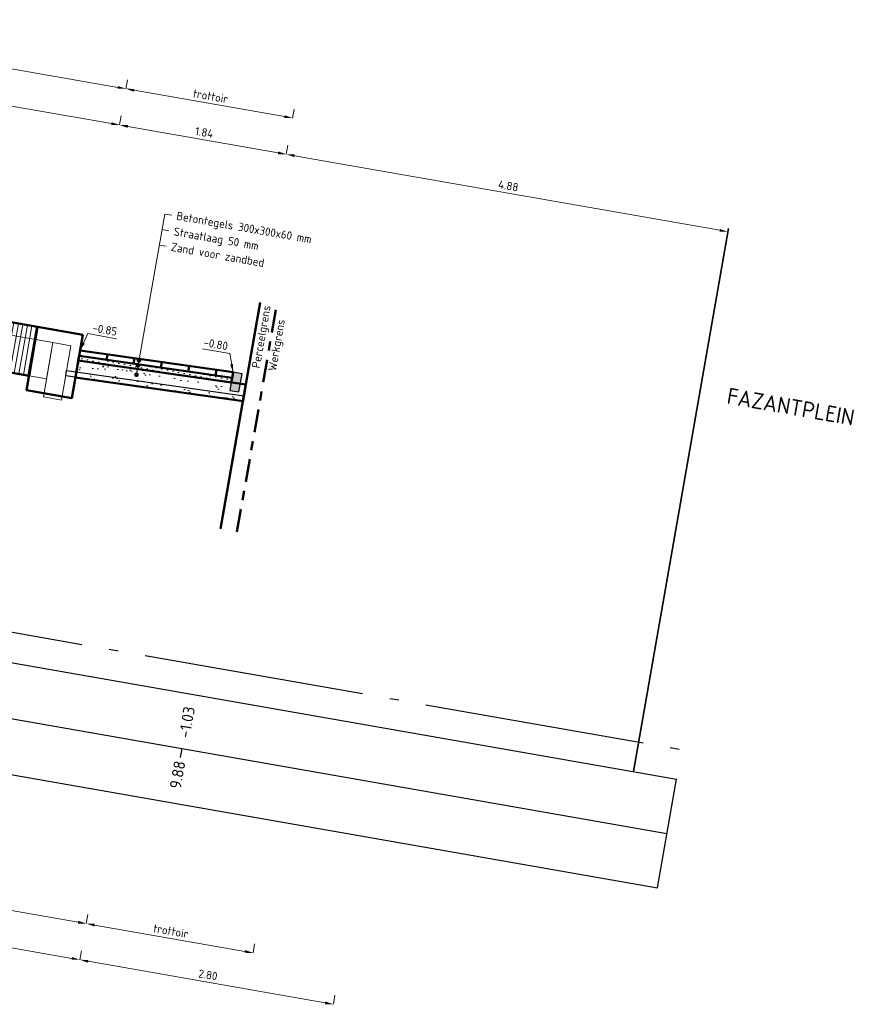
# Model space of a CAD drawing. Header units: metres. Extents: x 2514 to 227642, y 1683 to 852646.
# Tile 449 of 462: x 114374 to 114383, y 426136 to 426146. Entities that reach past the tile are written whole.
import ezdxf
from ezdxf.enums import TextEntityAlignment as Align

# ---------------------------------------------------------------- set-up
doc = ezdxf.new("R2010")
doc.units = ezdxf.units.M
for name, pattern in [('AL-NAP_LIJN', [15.25, 12, -1.5, 0.25, -1.5]), ('VH-HAVENBAND', [36, 16, -4, 2, -4, 0, -4, 2, -4]), ('XX-CENTER', [8, 5, -1, 1, -1])]:
    doc.linetypes.add(name, pattern=pattern)
doc.layers.get('Defpoints').update_dxf_attribs({"color": 244, "lineweight": 35})
for name, color, linetype, lineweight in [('B-WE-GR-GROENVOORZIENING-GD', 80, 'Continuous', 25), ('B-WE-GW-GROND_TEELAARDE-A-50', 7, 'Continuous', 18), ('B-WE-OG-BEBOUWING_STRAATNAAM-T35', 2, 'Continuous', 35), ('B-WE-VH-KANTOPSLUITING_HAVENBAND-GD', 140, 'VH-HAVENBAND', 25), ('B-WE-VH-VERHARDING_TEGEL-GD', 252, 'Continuous', 25), ('N-WE-GR-GROENVOORZIENING-GD', 80, 'Continuous', 50), ('N-WE-GW-GROND_ZAND-AD-50', 7, 'Continuous', 18), ('N-WE-GW-GROND_ZAND_FUNDERINGSZAND-AD-50', 7, 'Continuous', 18), ('N-WE-GW-GROND_ZAND_FUNDERINGSZAND-GD', 7, 'Continuous', 50), ('N-WE-KG-GRENS_PERCEEL-GD', 150, 'Continuous', 50), ('N-WE-KG-GRENS_WERK-GD', 7, 'XX-CENTER', 50), ('N-WE-OG-BEBOUWING-GD', 7, 'Continuous', 35), ('N-WE-VH-KANTOPSLUITING_HAVENBAND-GD', 2, 'Continuous', 50), ('N-WE-VH-KANTOPSLUITING_OPSLUITBAND-SD', 1, 'Continuous', 25), ('N-WE-VH-M', 7, 'Continuous', 18), ('N-WE-VH-NAP-T18', 1, 'Continuous', 18), ('N-WE-VH-T18', 10, 'Continuous', 18), ('N-WE-VH-VERHARDING_FUNDERING_ZAND-GD', 7, 'Continuous', 50), ('N-WE-VH-VERHARDING_TEGEL-GD', 252, 'Continuous', 50), ('X-XX-AL-NAP-GD', 7, 'AL-NAP_LIJN', 25), ('X-XX-AL-PROFIELBALK-G', 7, 'Continuous', 25), ('X-XX-AL-PROFIELBALK-T25', 7, 'Continuous', 25), ('X-XX-AL-VERWIJZING-T18', 10, 'Continuous', 18)]:
    doc.layers.add(name, color=color, linetype=linetype, lineweight=lineweight)
doc.styles.add('NLCS-ISO-M50-T18', font='NLCS-ISO.ttf', dxfattribs={"height": 0.09})
doc.styles.add('NLCS-ISO-M50-T18_CURSIEF', font='NLCS-ISO.ttf', dxfattribs={"oblique": 15, "height": 0.09})
doc.styles.add('NLCS-ISO-M50-T25', font='NLCS-ISO.ttf', dxfattribs={"height": 0.125})
doc.styles.add('NLCS-ISO-M50-T35', font='NLCS-ISO.ttf', dxfattribs={"height": 0.175})
doc.dimstyles.new('NLCS-M50-T18-PIJL_L2_H1', dxfattribs={"dimscale": 0.05, "dimtxt": 2.5, "dimasz": 1.8, "dimexe": 2, "dimexo": 2, "dimgap": 0.7, "dimtad": 1, "dimzin": 0, "dimdsep": 46, "dimtxsty": 'NLCS-ISO-M50-T18', "dimcen": 0, "dimdle": 2, "dimclrd": 256, "dimclre": 256, "dimclrt": 1, "dimadec": 1, "dimazin": 0, "dimtfac": 1, "dimtdec": 3, "dimtofl": 0, "dimtmove": 0, "dimatfit": 3, "dimfxl": 2, "dimfxlon": 1, "dimtfillclr": 256, "dimtolj": 1, "dimtzin": 0, "dimlwd": -1, "dimlwe": -1, "dimarcsym": 0})
doc.dimstyles.new('NLCS-M50-T18_CURSIEF-PIJL_A_L2_H1', dxfattribs={"dimscale": 0.05, "dimtxt": 2.5, "dimasz": 1.8, "dimexe": 2, "dimexo": 2, "dimgap": 0.7, "dimtad": 1, "dimzin": 0, "dimdsep": 46, "dimtxsty": 'NLCS-ISO-M50-T18_CURSIEF', "dimcen": 2.5, "dimdle": 2, "dimclrd": 256, "dimclre": 256, "dimclrt": 10, "dimadec": 1, "dimazin": 0, "dimtfac": 1, "dimtdec": 3, "dimtofl": 0, "dimtmove": 0, "dimatfit": 3, "dimfxl": 2, "dimtfillclr": 256, "dimtolj": 1, "dimtzin": 0, "dimlwd": -1, "dimlwe": -1, "dimarcsym": 0})

# ---------------------------------------------------------------- blocks, each defined once
blk = doc.blocks.new('_Dot')
at = {"color": 0, "linetype": 'ByBlock', "lineweight": -2}
blk.add_line((-0.5, 0), (-1, 0), dxfattribs=at)
at = {"color": 0, "linetype": 'ByBlock', "const_width": 0.5}
blk.add_lwpolyline([(-0.25, 0, 1), (0.25, 0, 1)], format="xyb", close=True, dxfattribs=at)
blk = doc.blocks.new('*D1062')
at = {"layer": 'Defpoints', "color": 0, "ltscale": 0.2, "transparency": 16777216}
for p in [(114371.132, 426145.797), (114375.254, 426145.074), (114375.254, 426145.074)]:
    blk.add_point(p, dxfattribs=at)
at = {"layer": 'N-WE-VH-M', "ltscale": 0.2, "transparency": 16777216}
for p, q in [((114371.132, 426145.797), (114371.115, 426145.698)), ((114371.221, 426145.781), (114375.165, 426145.089)), ((114375.254, 426145.074), (114375.271, 426145.172))]:
    blk.add_line(p, q, dxfattribs=at)
for points in [[(114371.223, 426145.796), (114371.218, 426145.766), (114371.132, 426145.797)], [(114375.168, 426145.104), (114375.163, 426145.074), (114375.254, 426145.074)]]:
    blk.add_solid(points, dxfattribs=at)
at = {"layer": 'N-WE-VH-M', "color": 1, "ltscale": 0.2, "transparency": 16777216, "insert": (114373.207, 426145.514), "char_height": 0.09, "attachment_point": 5, "rotation": 350.05, "style": 'NLCS-ISO-M50-T18'}
blk.add_mtext('\\A1;4.18', dxfattribs=at)
blk = doc.blocks.new('*D1063')
at = {"layer": 'Defpoints', "color": 0, "ltscale": 0.2, "transparency": 16777216}
for p in [(114375.254, 426145.074), (114377.068, 426144.755), (114377.068, 426144.755)]:
    blk.add_point(p, dxfattribs=at)
at = {"layer": 'N-WE-VH-M', "ltscale": 0.2, "transparency": 16777216}
for p, q in [((114375.254, 426145.074), (114375.271, 426145.172)), ((114375.342, 426145.058), (114376.979, 426144.771)), ((114377.068, 426144.755), (114377.085, 426144.854))]:
    blk.add_line(p, q, dxfattribs=at)
for points in [[(114375.345, 426145.073), (114375.34, 426145.043), (114375.254, 426145.074)], [(114376.982, 426144.786), (114376.977, 426144.756), (114377.068, 426144.755)]]:
    blk.add_solid(points, dxfattribs=at)
at = {"layer": 'N-WE-VH-M', "color": 1, "ltscale": 0.2, "transparency": 16777216, "insert": (114376.175, 426144.993), "char_height": 0.09, "attachment_point": 5, "rotation": 350.05, "style": 'NLCS-ISO-M50-T18'}
blk.add_mtext('\\A1;1.84', dxfattribs=at)
blk = doc.blocks.new('*D1064')
at = {"layer": 'Defpoints', "color": 0, "ltscale": 0.2, "transparency": 16777216}
for p in [(114377.068, 426144.755), (114381.875, 426143.912), (114381.875, 426143.912)]:
    blk.add_point(p, dxfattribs=at)
at = {"layer": 'N-WE-VH-M', "ltscale": 0.2, "transparency": 16777216}
for p, q in [((114377.068, 426144.755), (114377.085, 426144.854)), ((114377.157, 426144.74), (114381.787, 426143.928)), ((114381.875, 426143.912), (114381.858, 426143.814))]:
    blk.add_line(p, q, dxfattribs=at)
for points in [[(114377.159, 426144.755), (114377.154, 426144.725), (114377.068, 426144.755)], [(114381.789, 426143.942), (114381.784, 426143.913), (114381.875, 426143.912)]]:
    blk.add_solid(points, dxfattribs=at)
at = {"layer": 'N-WE-VH-M', "color": 1, "ltscale": 0.2, "transparency": 16777216, "insert": (114379.485, 426144.412), "char_height": 0.09, "attachment_point": 5, "rotation": 350.05, "style": 'NLCS-ISO-M50-T18'}
blk.add_mtext('\\A1;4.88', dxfattribs=at)
blk = doc.blocks.new('*D1055')
at = {"layer": 'Defpoints', "color": 0, "transparency": 16777216}
for p in [(114370.208, 426136.8), (114374.822, 426135.991), (114374.822, 426135.991)]:
    blk.add_point(p, dxfattribs=at)
at = {"layer": 'N-WE-VH-M', "transparency": 16777216}
for p, q in [((114370.208, 426136.8), (114370.191, 426136.701)), ((114370.297, 426136.784), (114374.734, 426136.006)), ((114374.822, 426135.991), (114374.839, 426136.089))]:
    blk.add_line(p, q, dxfattribs=at)
for points in [[(114370.299, 426136.799), (114370.294, 426136.77), (114370.208, 426136.8)], [(114374.736, 426136.021), (114374.731, 426135.991), (114374.822, 426135.991)]]:
    blk.add_solid(points, dxfattribs=at)
at = {"layer": 'N-WE-VH-M', "color": 1, "transparency": 16777216, "insert": (114372.529, 426136.474), "char_height": 0.09, "attachment_point": 5, "rotation": 350.05, "style": 'NLCS-ISO-M50-T18'}
blk.add_mtext('\\A1;4.68', dxfattribs=at)
blk = doc.blocks.new('*D1056')
at = {"layer": 'Defpoints', "color": 0, "transparency": 16777216}
for p in [(114374.822, 426135.991), (114377.58, 426135.507), (114377.58, 426135.507)]:
    blk.add_point(p, dxfattribs=at)
at = {"layer": 'N-WE-VH-M', "transparency": 16777216}
for p, q in [((114374.822, 426135.991), (114374.839, 426136.089)), ((114374.911, 426135.975), (114377.491, 426135.522)), ((114377.58, 426135.507), (114377.597, 426135.605))]:
    blk.add_line(p, q, dxfattribs=at)
for points in [[(114374.913, 426135.99), (114374.908, 426135.96), (114374.822, 426135.991)], [(114377.494, 426135.537), (114377.489, 426135.507), (114377.58, 426135.507)]]:
    blk.add_solid(points, dxfattribs=at)
at = {"layer": 'N-WE-VH-M', "color": 1, "transparency": 16777216, "insert": (114376.215, 426135.827), "char_height": 0.09, "attachment_point": 5, "rotation": 350.05, "style": 'NLCS-ISO-M50-T18'}
blk.add_mtext('\\A1;2.80', dxfattribs=at)
blk = doc.blocks.new('*D942')
at = {"layer": 'Defpoints', "color": 0, "ltscale": 0.2, "transparency": 16777216}
for p in [(114371.597, 426146.121), (114375.323, 426145.468), (114375.323, 426145.468)]:
    blk.add_point(p, dxfattribs=at)
at = {"layer": 'N-WE-VH-M', "ltscale": 0.2, "transparency": 16777216}
for p, q in [((114371.597, 426146.121), (114371.614, 426146.22)), ((114371.685, 426146.106), (114375.234, 426145.483)), ((114375.323, 426145.468), (114375.34, 426145.566))]:
    blk.add_line(p, q, dxfattribs=at)
for points in [[(114371.688, 426146.12), (114371.683, 426146.091), (114371.597, 426146.121)], [(114375.237, 426145.498), (114375.232, 426145.468), (114375.323, 426145.468)]]:
    blk.add_solid(points, dxfattribs=at)
at = {"layer": 'N-WE-VH-M', "color": 1, "ltscale": 0.2, "transparency": 16777216, "insert": (114373.476, 426145.887), "char_height": 0.09, "attachment_point": 5, "rotation": 350.05, "style": 'NLCS-ISO-M50-T18'}
blk.add_mtext('\\A1;groen/plantvak', dxfattribs=at)
blk = doc.blocks.new('*D943')
at = {"layer": 'Defpoints', "color": 0, "ltscale": 0.2, "transparency": 16777216}
for p in [(114375.323, 426145.468), (114377.137, 426145.149), (114377.137, 426145.149)]:
    blk.add_point(p, dxfattribs=at)
at = {"layer": 'N-WE-VH-M', "ltscale": 0.2, "transparency": 16777216}
for p, q in [((114375.323, 426145.468), (114375.34, 426145.566)), ((114375.412, 426145.452), (114377.049, 426145.165)), ((114377.137, 426145.149), (114377.155, 426145.248))]:
    blk.add_line(p, q, dxfattribs=at)
for points in [[(114375.414, 426145.467), (114375.409, 426145.437), (114375.323, 426145.468)], [(114377.051, 426145.18), (114377.046, 426145.15), (114377.137, 426145.149)]]:
    blk.add_solid(points, dxfattribs=at)
at = {"layer": 'N-WE-VH-M', "color": 1, "ltscale": 0.2, "transparency": 16777216, "insert": (114376.244, 426145.387), "char_height": 0.09, "attachment_point": 5, "rotation": 350.05, "style": 'NLCS-ISO-M50-T18'}
blk.add_mtext('\\A1;trottoir', dxfattribs=at)
blk = doc.blocks.new('*D855')
at = {"layer": 'Defpoints', "color": 0, "ltscale": 0.2, "transparency": 16777216}
for p in [(114371.016, 426137.064), (114374.891, 426136.385), (114374.891, 426136.385)]:
    blk.add_point(p, dxfattribs=at)
at = {"layer": 'N-WE-VH-M', "ltscale": 0.2, "transparency": 16777216}
for p, q in [((114371.016, 426137.064), (114371.033, 426137.163)), ((114371.105, 426137.049), (114374.803, 426136.4)), ((114374.891, 426136.385), (114374.909, 426136.483))]:
    blk.add_line(p, q, dxfattribs=at)
for points in [[(114371.107, 426137.064), (114371.102, 426137.034), (114371.016, 426137.064)], [(114374.805, 426136.415), (114374.8, 426136.385), (114374.891, 426136.385)]]:
    blk.add_solid(points, dxfattribs=at)
at = {"layer": 'N-WE-VH-M', "color": 1, "ltscale": 0.2, "transparency": 16777216, "insert": (114372.97, 426136.817), "char_height": 0.09, "attachment_point": 5, "rotation": 350.05, "style": 'NLCS-ISO-M50-T18'}
blk.add_mtext('\\A1;groen/plantvak', dxfattribs=at)
blk = doc.blocks.new('*D856')
at = {"layer": 'Defpoints', "color": 0, "ltscale": 0.2, "transparency": 16777216}
for p in [(114374.891, 426136.385), (114376.706, 426136.066), (114376.706, 426136.066)]:
    blk.add_point(p, dxfattribs=at)
at = {"layer": 'N-WE-VH-M', "ltscale": 0.2, "transparency": 16777216}
for p, q in [((114374.891, 426136.385), (114374.909, 426136.483)), ((114374.98, 426136.369), (114376.617, 426136.082)), ((114376.706, 426136.066), (114376.723, 426136.165))]:
    blk.add_line(p, q, dxfattribs=at)
for points in [[(114374.983, 426136.384), (114374.977, 426136.354), (114374.891, 426136.385)], [(114376.62, 426136.097), (114376.614, 426136.067), (114376.706, 426136.066)]]:
    blk.add_solid(points, dxfattribs=at)
at = {"layer": 'N-WE-VH-M', "color": 1, "ltscale": 0.2, "transparency": 16777216, "insert": (114375.812, 426136.304), "char_height": 0.09, "attachment_point": 5, "rotation": 350.05, "style": 'NLCS-ISO-M50-T18'}
blk.add_mtext('\\A1;trottoir', dxfattribs=at)
blk = doc.blocks.new('N-SVH-KANTOPSLUITING_OPSLUITBAND_100X200-D')
blk.add_hatch(color=8).paths.add_polyline_path([(-0.1, -0.2), (0, -0.2), (0, 0), (-0.1, 0)])
at = {"flags": 128}
blk.add_lwpolyline([(-0.1, -0.2), (0, -0.2), (0, 0), (-0.1, 0)], close=True, dxfattribs=at)

msp = doc.modelspace()

# ---------------------------------------------------------------- hatches: boundary and pattern name
at = {"layer": 'B-WE-GW-GROND_TEELAARDE-A-50', "ltscale": 0.2}
h = msp.add_hatch(dxfattribs=at)
h.set_pattern_fill('AGW-GROND_TEELAARDE-SO', color=256, scale=0.05, pattern_type=2)
h.set_pattern_definition([(80.050048, (114463.599807, 426221.062177), (-0.049247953, 0.008639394), [])])
h.paths.add_polyline_path([(114371.62, 426143.359), (114374.361, 426142.878), (114374.268, 426142.346), (114371.527, 426142.827)])
at = {"layer": 'N-WE-GW-GROND_ZAND-AD-50', "ltscale": 0.2}
h = msp.add_hatch(dxfattribs=at)
h.set_pattern_fill('AGW-GROND_ZAND_CUNETZAND-SO', color=1, scale=0.05, angle=-1.3925, pattern_type=2)
h.set_pattern_definition([(348.6575313, (113517.491204, 426350.777307), (0.0367856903, 0.0244936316), [0, -0.0625])])
h.paths.add_polyline_path([(114374.802, 426142.513), (114376.469, 426142.274), (114376.477, 426142.324), (114374.812, 426142.562)])
at = {"layer": 'N-WE-GW-GROND_ZAND_FUNDERINGSZAND-AD-50', "ltscale": 0.2}
h = msp.add_hatch(dxfattribs=at)
h.set_pattern_fill('AGW-GROND_ZAND_FUNDERINGSZAND', color=1, scale=0.1, pattern_type=2)
h.set_pattern_definition([(27.550048, (113512.68586, 426329.88128), (0.027088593, 0.190872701), [0, -0.152, 0, -0.17, 0, -0.1625]), (357.550048, (113512.68586, 426329.88128), (0.223079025, 0.247390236), [0, -0.082, 0, -0.137, 0, -0.0525]), (317.550048, (113512.5647, 426329.90254), (0.306828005, -0.053251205), [0, -0.05, 0, -0.18, 0, -0.235]), (307.550048, (113512.5647, 426329.90254), (0.31125633, 0.03450522), [0, -0.025, 0, -0.118, 0, -0.135])])
h.paths.add_polyline_path([(114376.629, 426142.252), (114376.597, 426142.069), (114374.772, 426142.328), (114374.784, 426142.397), (114374.804, 426142.512)])

# ---------------------------------------------------------------- linework, layer by layer
at = {"layer": 'B-WE-GR-GROENVOORZIENING-GD', "color": 251, "lineweight": 5, "ltscale": 0.2, "flags": 128}
msp.add_lwpolyline([(114371.407, 426143.254), (114374.527, 426142.707), (114374.458, 426142.313), (114371.338, 426142.86)], close=True, dxfattribs=at)
at = {"layer": 'B-WE-VH-KANTOPSLUITING_HAVENBAND-GD', "color": 251, "lineweight": 5, "ltscale": 0.2, "flags": 128}
msp.add_lwpolyline([(114374.424, 426142.116), (114374.527, 426142.707), (114374.724, 426142.672), (114374.621, 426142.081)], close=True, dxfattribs=at)
at = {"layer": 'B-WE-VH-VERHARDING_TEGEL-GD', "color": 251, "ltscale": 0.2, "flags": 128}
msp.add_lwpolyline([(114374.667, 426142.343), (114374.677, 426142.402), (114376.607, 426142.128), (114376.597, 426142.069), (114374.667, 426142.343)], dxfattribs=at)
at = {"layer": 'N-WE-GR-GROENVOORZIENING-GD', "color": 1, "ltscale": 0.2, "flags": 128}
msp.add_lwpolyline([(114371.62, 426143.359), (114374.361, 426142.878), (114374.268, 426142.346), (114371.527, 426142.827)], close=True, dxfattribs=at)
at = {"layer": 'N-WE-GW-GROND_ZAND_FUNDERINGSZAND-GD', "color": 1, "ltscale": 0.2, "flags": 128}
msp.add_lwpolyline([(114376.629, 426142.252), (114376.597, 426142.069), (114374.772, 426142.328), (114374.784, 426142.397), (114374.784, 426142.397), (114374.804, 426142.512)], close=True, dxfattribs=at)
at = {"layer": 'N-WE-KG-GRENS_PERCEEL-GD', "ltscale": 0.05, "flags": 128}
msp.add_lwpolyline([(114376.353, 426140.681), (114376.785, 426143.143)], dxfattribs=at)
at = {"layer": 'N-WE-KG-GRENS_WERK-GD', "ltscale": 0.05, "flags": 128}
msp.add_lwpolyline([(114376.531, 426140.649), (114376.963, 426143.112)], dxfattribs=at)
at = {"layer": 'N-WE-OG-BEBOUWING-GD', "ltscale": 0.2, "flags": 128}
msp.add_lwpolyline([(114381.881, 426143.948), (114380.845, 426138.038)], dxfattribs=at)
at = {"layer": 'N-WE-VH-KANTOPSLUITING_HAVENBAND-GD', "color": 1, "ltscale": 0.2, "flags": 128}
msp.add_lwpolyline([(114374.361, 426142.878), (114374.853, 426142.791), (114374.732, 426142.102), (114374.24, 426142.188)], close=True, dxfattribs=at)
at = {"layer": 'N-WE-VH-M'}
for p, q in [((114375.437, 426142.357), (114375.744, 426144.105)), ((114375.744, 426144.105), (114375.821, 426144.092)), ((114375.714, 426143.937), (114375.791, 426143.923)), ((114375.685, 426143.768), (114375.762, 426143.755))]:
    msp.add_line(p, q, dxfattribs=at)
at = {"layer": 'N-WE-VH-VERHARDING_FUNDERING_ZAND-GD', "color": 1, "ltscale": 0.2, "flags": 128}
msp.add_lwpolyline([(114374.802, 426142.513), (114376.469, 426142.274), (114376.477, 426142.324), (114374.812, 426142.562)], close=True, dxfattribs=at)
at = {"layer": 'N-WE-VH-VERHARDING_TEGEL-GD', "color": 1, "ltscale": 0.2, "flags": 128}
msp.add_lwpolyline([(114376.488, 426142.383), (114374.823, 426142.621), (114374.812, 426142.562), (114376.477, 426142.324)], close=True, dxfattribs=at)
for points in [[(114375.12, 426142.578), (114375.109, 426142.519)], [(114375.417, 426142.536), (114375.406, 426142.477)], [(114375.714, 426142.493), (114375.703, 426142.434)], [(114376.011, 426142.451), (114376, 426142.392)], [(114376.308, 426142.409), (114376.297, 426142.35)]]:
    msp.add_lwpolyline(points, dxfattribs=at)
at = {"layer": 'X-XX-AL-NAP-GD', "ltscale": 0.2, "flags": 128}
msp.add_lwpolyline([(114357.213, 426142.515), (114381.37, 426138.278)], dxfattribs=at)
at = {"layer": 'X-XX-AL-PROFIELBALK-G', "ltscale": 0.05}
for p, q in [((114357.156, 426142.194), (114381.313, 426137.956)), ((114357.053, 426141.603), (114381.21, 426137.365)), ((114356.949, 426141.012), (114381.106, 426136.774))]:
    msp.add_line(p, q, dxfattribs=at)
at = {"layer": 'X-XX-AL-PROFIELBALK-G'}
for p, q in [((114375.917, 426138.192), (114375.934, 426138.29)), ((114381.106, 426136.774), (114381.313, 426137.956))]:
    msp.add_line(p, q, dxfattribs=at)

# ---------------------------------------------------------------- block references
at = {"layer": 'N-WE-VH-KANTOPSLUITING_OPSLUITBAND-SD', "ltscale": 0.2, "rotation": 350.0500476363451}
msp.add_blockref('N-SVH-KANTOPSLUITING_OPSLUITBAND_100X200-D', (114376.586, 426142.366), dxfattribs=at)
at = {"layer": 'N-WE-VH-M', "xscale": 0.04999999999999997, "yscale": 0.04999999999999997, "zscale": 0.04999999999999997, "rotation": 260.0500476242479}
for p in [(114375.455, 426142.46), (114375.464, 426142.512), (114375.437, 426142.357)]:
    msp.add_blockref('_Dot', p, dxfattribs=at)

# ---------------------------------------------------------------- texts
at = {"layer": 'B-WE-OG-BEBOUWING_STRAATNAAM-T35', "style": 'NLCS-ISO-M50-T35'}
msp.add_text('FAZANTPLEIN', height=0.175, rotation=350, dxfattribs=at).set_placement((114382.559, 426142.009), align=Align.MIDDLE)
at = {"layer": 'N-WE-VH-NAP-T18', "style": 'NLCS-ISO-M50-T18'}
for s, p in [('-0.85', (114374.952, 426142.826)), ('-0.80', (114376.161, 426142.668))]:
    msp.add_text(s, height=0.09, rotation=350.05, dxfattribs=at).set_placement(p)
at = {"layer": 'N-WE-VH-T18', "style": 'NLCS-ISO-M50-T18'}
for s, p in [('Betontegels 300x300x60 mm', (114375.866, 426144.043)), ('Straatlaag 50 mm', (114375.836, 426143.874)), ('Zand voor zandbed', (114375.806, 426143.706))]:
    msp.add_text(s, height=0.09, rotation=350.05, dxfattribs=at).set_placement(p)
at = {"layer": 'X-XX-AL-PROFIELBALK-T25', "style": 'NLCS-ISO-M50-T25'}
for s, p in [('-1.03', (114376.014, 426138.745)), ('9.88', (114375.91, 426138.154))]:
    msp.add_text(s, height=0.125, rotation=80.05, dxfattribs=at).set_placement(p, align=Align.MIDDLE_RIGHT)
at = {"layer": 'X-XX-AL-VERWIJZING-T18', "ltscale": 0.2, "style": 'NLCS-ISO-M50-T18'}
for s, p in [('Perceelgrens', (114376.779, 426142.422)), ('Werkgrens', (114376.956, 426142.391))]:
    msp.add_text(s, height=0.09, rotation=80.05, dxfattribs=at).set_placement(p)

# ---------------------------------------------------------------- dimensions: what is measured, and where the dimension line sits
at = {"layer": 'N-WE-VH-M', "ltscale": 0.2}
for base, p1, p2, text, picture, middle in [((114375.323, 426145.468), (114371.597, 426146.121), (114375.323, 426145.468), 'groen/plantvak', '*D942', (114373.476, 426145.887)), ((114377.137, 426145.149), (114375.323, 426145.468), (114377.137, 426145.149), 'trottoir', '*D943', (114376.244, 426145.387)), ((114374.891, 426136.385), (114371.016, 426137.064), (114374.891, 426136.385), 'groen/plantvak', '*D855', (114372.97, 426136.817)), ((114376.706, 426136.066), (114374.891, 426136.385), (114376.706, 426136.066), 'trottoir', '*D856', (114375.812, 426136.304))]:
    dim = msp.add_linear_dim(base=base, p1=p1, p2=p2, angle=350.05, text=text, dimstyle='NLCS-M50-T18-PIJL_L2_H1', override={"dimclrt": 1, "dimtmove": 1}, dxfattribs=at)
    dim.commit()
    dim.dimension.update_dxf_attribs({"geometry": picture, "text_midpoint": middle})
for base, p1, p2, picture, middle in [((114375.254, 426145.074), (114371.132, 426145.797), (114375.254, 426145.074), '*D1062', (114373.207, 426145.514)), ((114377.068, 426144.755), (114375.254, 426145.074), (114377.068, 426144.755), '*D1063', (114376.175, 426144.993)), ((114381.875, 426143.912), (114377.068, 426144.755), (114381.875, 426143.912), '*D1064', (114379.485, 426144.412))]:
    dim = msp.add_linear_dim(base=base, p1=p1, p2=p2, angle=350.05, dimstyle='NLCS-M50-T18-PIJL_L2_H1', override={"dimclrt": 1, "dimtmove": 1}, dxfattribs=at)
    dim.commit()
    dim.dimension.update_dxf_attribs({"geometry": picture, "text_midpoint": middle})
at = {"layer": 'N-WE-VH-M'}
for base, p1, p2, picture, middle in [((114374.822, 426135.991), (114370.208, 426136.8), (114374.822, 426135.991), '*D1055', (114372.529, 426136.474)), ((114377.58, 426135.507), (114374.822, 426135.991), (114377.58, 426135.507), '*D1056', (114376.215, 426135.827))]:
    dim = msp.add_linear_dim(base=base, p1=p1, p2=p2, angle=350.05, dimstyle='NLCS-M50-T18-PIJL_L2_H1', override={"dimclrt": 1}, dxfattribs=at)
    dim.commit()
    dim.dimension.update_dxf_attribs({"geometry": picture, "text_midpoint": middle})

# ---------------------------------------------------------------- leaders
for points in [[(114374.823, 426142.62), (114374.909, 426142.804), (114375.219, 426142.749)], [(114376.488, 426142.383), (114376.452, 426142.587), (114376.156, 426142.639)]]:
    msp.add_leader(points, dimstyle='NLCS-M50-T18_CURSIEF-PIJL_A_L2_H1', override={"dimgap": 0.7, "dimtad": 0}, dxfattribs=at)

doc.saveas('drawing.dxf')
